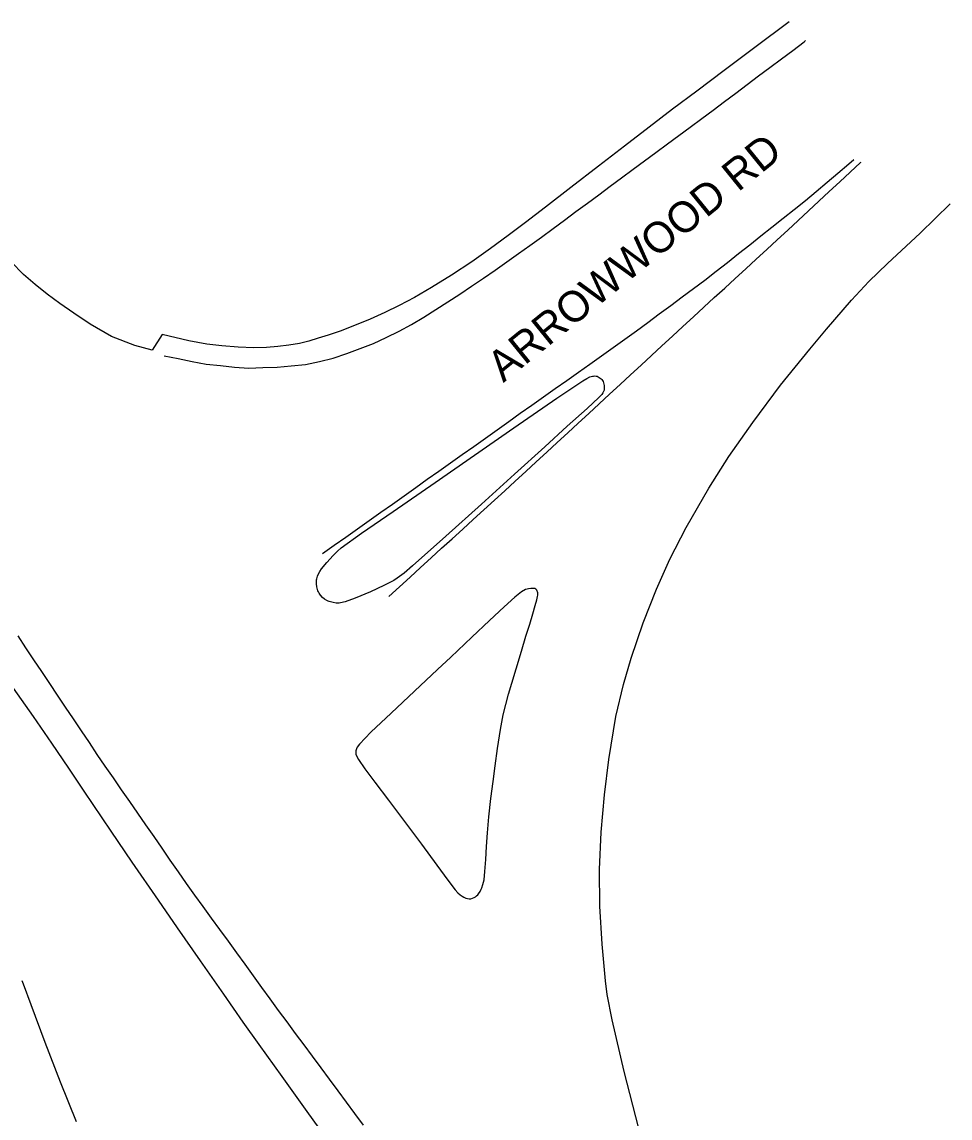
# Model space of a CAD drawing. Extents: x 1948091 to 1975253, y 787267 to 823306.
# Drawn here: x 1971639 to 1971801.5, y 795716.4 to 795908.5 of the extents above; entities that cross this region are included whole.
import ezdxf

# ---------------------------------------------------------------- set-up
doc = ezdxf.new("R2010")
doc.units = 0
for name, color, linetype in [('RD_EX_Conc', 7, 'Continuous'), ('RD_EX_Pavement_Markings', 7, 'Continuous'), ('RD_EX_Road', 7, 'Continuous'), ('RD_TX_RoadID', 7, 'Continuous')]:
    doc.layers.add(name, color=color, linetype=linetype)

msp = doc.modelspace()

# ---------------------------------------------------------------- linework, layer by layer
at = {"layer": 'RD_EX_Conc'}
for points in [[(1971718.21, 795832.59), (1971725.08, 795837.35), (1971732.66, 795842.55), (1971737.18, 795845.58), (1971737.88, 795846.01), (1971738.41, 795846.27), (1971738.63, 795846.35), (1971738.86, 795846.41), (1971739.08, 795846.44), (1971739.3, 795846.45), (1971739.51, 795846.43), (1971739.7, 795846.39), (1971739.89, 795846.31), (1971740.06, 795846.21), (1971740.4, 795845.95), (1971740.45, 795845.9), (1971740.49, 795845.84), (1971740.72, 795845.46), (1971740.81, 795845.26), (1971740.88, 795845.04), (1971740.92, 795844.79), (1971740.95, 795844.51), (1971740.95, 795844.22), (1971740.9, 795843.95), (1971740.82, 795843.7), (1971740.7, 795843.47), (1971740.53, 795843.23), (1971740.01, 795842.65), (1971737.94, 795840.76), (1971734.47, 795837.68), (1971730.55, 795834.05), (1971725.2, 795829.22), (1971719.42, 795824.01), (1971713.22, 795818.39), (1971707.33, 795813.17), (1971705.87, 795811.88), (1971704.69, 795811.02), (1971704.06, 795810.6), (1971702.33, 795809.71), (1971700, 795808.63), (1971697.32, 795807.51), (1971695.58, 795806.88), (1971694.76, 795806.68), (1971694.52, 795806.65), (1971694.26, 795806.64), (1971694, 795806.66), (1971693.45, 795806.74), (1971692.77, 795806.92), (1971692.57, 795807), (1971692.37, 795807.09), (1971691.97, 795807.35), (1971691.59, 795807.66), (1971691.26, 795808.03), (1971690.99, 795808.42), (1971690.88, 795808.63), (1971690.79, 795808.83), (1971690.71, 795809.04), (1971690.6, 795809.51), (1971690.55, 795810.01), (1971690.55, 795810.49), (1971690.57, 795810.71), (1971690.6, 795810.93), (1971690.66, 795811.14), (1971690.73, 795811.35), (1971690.91, 795811.77), (1971691.15, 795812.2), (1971691.44, 795812.65), (1971692.37, 795813.75), (1971693.47, 795814.99), (1971694.2, 795815.75), (1971694.85, 795816.32), (1971698.44, 795818.89), (1971703.97, 795822.7), (1971711.35, 795827.81)], [(1971718.93, 795755.73), (1971719.18, 795756.12), (1971719.4, 795756.52), (1971719.5, 795756.74), (1971719.7, 795757.33), (1971719.88, 795758.18), (1971720.04, 795759.64), (1971720.17, 795761.71), (1971720.31, 795763.98), (1971720.48, 795766.4), (1971720.74, 795769.23), (1971721.1, 795772.43), (1971721.46, 795775.4), (1971721.81, 795778.14), (1971722.25, 795781.19), (1971722.78, 795784.48), (1971723.26, 795787.06), (1971723.68, 795788.91), (1971724.17, 795790.69), (1971724.75, 795792.61), (1971725.52, 795795.14), (1971726.43, 795798.21), (1971727.23, 795800.86), (1971727.88, 795802.99), (1971728.4, 795804.79), (1971728.82, 795806.25), (1971729.1, 795807.25), (1971729.25, 795807.81), (1971729.29, 795808.04), (1971729.3, 795808.25), (1971729.29, 795808.44), (1971729.26, 795808.61), (1971729.21, 795808.76), (1971729.14, 795808.9), (1971729.04, 795809.02), (1971728.93, 795809.12), (1971728.79, 795809.19), (1971728.63, 795809.23), (1971728.46, 795809.24), (1971728.08, 795809.22), (1971727.67, 795809.18), (1971727.44, 795809.12), (1971727.17, 795809.01), (1971726.46, 795808.62), (1971725.3, 795807.72), (1971723.41, 795806.02), (1971720.86, 795803.63), (1971717.72, 795800.67), (1971714.04, 795797.19), (1971711.73, 795794.99), (1971707.71, 795791.2), (1971703.64, 795787.36), (1971700.08, 795784.01), (1971698.05, 795781.93), (1971697.67, 795781.42), (1971697.53, 795781.09), (1971697.45, 795780.77), (1971697.42, 795780.46), (1971697.45, 795780.17), (1971697.59, 795779.8), (1971697.89, 795779.25), (1971699.01, 795777.62), (1971700.78, 795775.25), (1971703.16, 795772.1), (1971705.95, 795768.41), (1971708.94, 795764.4), (1971711.64, 795760.75), (1971713.52, 795758.13), (1971714.8, 795756.43), (1971715.29, 795755.87), (1971715.68, 795755.52), (1971716.03, 795755.29), (1971716.36, 795755.11), (1971716.68, 795754.97), (1971716.99, 795754.89), (1971717.29, 795754.85), (1971717.58, 795754.86), (1971717.86, 795754.93), (1971718.13, 795755.05), (1971718.38, 795755.2), (1971718.59, 795755.36), (1971718.77, 795755.54)]]:
    msp.add_lwpolyline(points, close=True, dxfattribs=at)
at = {"layer": 'RD_EX_Pavement_Markings'}
for points in [[(1971663.89, 795849.99), (1971666.34, 795849.49), (1971668.78, 795848.99), (1971671.23, 795848.51), (1971673.71, 795848.27), (1971676.19, 795848.02), (1971678.67, 795847.83), (1971681.16, 795847.93), (1971683.64, 795848.02), (1971686.12, 795848.24), (1971688.61, 795848.48), (1971691.05, 795848.99), (1971693.47, 795849.59), (1971695.83, 795850.4), (1971698.17, 795851.26), (1971700.5, 795852.15), (1971702.76, 795853.21), (1971705.01, 795854.28), (1971707.19, 795855.49), (1971709.35, 795856.73), (1971711.46, 795858.07), (1971713.54, 795859.44), (1971715.63, 795860.8), (1971717.7, 795862.19), (1971719.76, 795863.59), (1971721.82, 795865), (1971723.87, 795866.43), (1971725.9, 795867.88), (1971727.93, 795869.33), (1971729.96, 795870.79), (1971731.97, 795872.26), (1971733.97, 795873.75), (1971735.98, 795875.24), (1971737.98, 795876.72), (1971739.98, 795878.21), (1971741.98, 795879.7), (1971743.98, 795881.18), (1971745.98, 795882.66), (1971747.98, 795884.14), (1971749.99, 795885.62), (1971751.99, 795887.1), (1971754, 795888.58), (1971756, 795890.06), (1971758, 795891.54), (1971760, 795893.02), (1971762, 795894.52), (1971763.99, 795896.02), (1971765.98, 795897.51), (1971767.97, 795899.01), (1971769.96, 795900.51), (1971771.95, 795902), (1971773.94, 795903.5), (1971775.92, 795905.01), (1971776.21, 795905.23)], [(1971691.61, 795815.34), (1971693.65, 795816.78), (1971695.69, 795818.23), (1971697.73, 795819.67), (1971699.77, 795821.12), (1971701.81, 795822.56), (1971703.84, 795824), (1971705.88, 795825.45), (1971707.92, 795826.89), (1971709.95, 795828.34), (1971711.99, 795829.78), (1971714.02, 795831.23), (1971716.06, 795832.68), (1971718.09, 795834.12), (1971720.13, 795835.57), (1971722.16, 795837.02), (1971724.2, 795838.46), (1971726.23, 795839.91), (1971728.27, 795841.35), (1971730.31, 795842.79), (1971732.34, 795844.23), (1971734.38, 795845.67), (1971736.42, 795847.11), (1971738.44, 795848.54), (1971740.48, 795849.99), (1971742.52, 795851.43), (1971744.56, 795852.87), (1971746.57, 795854.35), (1971748.57, 795855.83), (1971750.57, 795857.32), (1971752.57, 795858.8), (1971754.58, 795860.29), (1971756.58, 795861.77), (1971758.58, 795863.26), (1971760.54, 795864.79), (1971762.5, 795866.34), (1971764.45, 795867.89), (1971766.41, 795869.44), (1971768.36, 795870.98), (1971770.31, 795872.53), (1971772.26, 795874.08), (1971774.21, 795875.62), (1971776.16, 795877.17), (1971778.07, 795878.77), (1971779.97, 795880.38), (1971781.87, 795882), (1971783.77, 795883.61), (1971784.64, 795884.35)], [(1971703.23, 795807.83), (1971705.08, 795809.51), (1971706.92, 795811.2), (1971708.77, 795812.88), (1971710.62, 795814.57), (1971712.46, 795816.25), (1971714.31, 795817.93), (1971716.15, 795819.62), (1971718, 795821.3), (1971719.84, 795822.98), (1971721.69, 795824.67), (1971723.53, 795826.35), (1971725.36, 795828.04), (1971727.2, 795829.74), (1971729.04, 795831.43), (1971730.87, 795833.12), (1971732.7, 795834.81), (1971734.54, 795836.5), (1971736.37, 795838.2), (1971738.21, 795839.89), (1971740.04, 795841.58), (1971741.87, 795843.27), (1971743.71, 795844.96), (1971745.54, 795846.65), (1971747.38, 795848.34), (1971749.21, 795850.03), (1971751.04, 795851.73), (1971752.88, 795853.42), (1971754.71, 795855.11), (1971756.54, 795856.8), (1971758.38, 795858.49), (1971760.21, 795860.18), (1971762.04, 795861.86), (1971763.88, 795863.55), (1971765.72, 795865.23), (1971767.56, 795866.92), (1971769.39, 795868.6), (1971771.23, 795870.29), (1971773.06, 795871.97), (1971774.88, 795873.67), (1971776.7, 795875.37), (1971778.52, 795877.07), (1971780.34, 795878.77), (1971782.17, 795880.46), (1971784, 795882.15), (1971785.83, 795883.84), (1971785.94, 795883.93)], [(1971638.21, 795800.9), (1971639.6, 795798.82), (1971640.98, 795796.74), (1971642.37, 795794.67), (1971643.76, 795792.59), (1971645.15, 795790.51), (1971646.53, 795788.43), (1971647.92, 795786.36), (1971649.31, 795784.28), (1971650.7, 795782.2), (1971652.08, 795780.13), (1971653.5, 795778.07), (1971654.92, 795776.02), (1971656.35, 795773.96), (1971657.77, 795771.91), (1971659.19, 795769.86), (1971660.61, 795767.8), (1971662.03, 795765.75), (1971663.46, 795763.7), (1971664.88, 795761.64), (1971666.3, 795759.59), (1971667.72, 795757.54), (1971669.18, 795755.5), (1971670.65, 795753.48), (1971672.11, 795751.46), (1971673.58, 795749.44), (1971675.05, 795747.42), (1971676.51, 795745.4), (1971677.98, 795743.38), (1971679.45, 795741.35), (1971680.92, 795739.33), (1971682.39, 795737.31), (1971683.85, 795735.29), (1971685.34, 795733.28), (1971686.82, 795731.27), (1971688.31, 795729.26), (1971689.8, 795727.25), (1971691.28, 795725.24), (1971692.77, 795723.23), (1971694.25, 795721.22), (1971695.74, 795719.21), (1971697.22, 795717.21), (1971698.71, 795715.2)]]:
    msp.add_lwpolyline(points, dxfattribs=at)
at = {"layer": 'RD_EX_Road'}
for points in [[(1971773.33, 795908.48), (1971767.3, 795903.98), (1971761.92, 795899.96), (1971757.15, 795896.37), (1971752.91, 795893.18), (1971748.82, 795890.07), (1971744.51, 795886.74), (1971739.95, 795883.21), (1971735.11, 795879.48), (1971730.63, 795876.03), (1971727.13, 795873.35), (1971724.1, 795871.05), (1971721.01, 795868.77), (1971717.74, 795866.46), (1971714.18, 795864.1), (1971710.71, 795861.93), (1971707.72, 795860.21), (1971705.04, 795858.79), (1971702.49, 795857.56), (1971699.94, 795856.42), (1971697.22, 795855.29), (1971694.67, 795854.3), (1971692.59, 795853.59), (1971690.83, 795853.06), (1971689.19, 795852.57), (1971687.54, 795852.15), (1971685.7, 795851.83), (1971683.77, 795851.6), (1971681.81, 795851.44), (1971679.57, 795851.4), (1971676.82, 795851.5), (1971673.95, 795851.73), (1971671.36, 795852.03), (1971668.18, 795852.63), (1971663.54, 795853.73), (1971661.78, 795850.99), (1971658.72, 795851.77), (1971654.62, 795853.39), (1971650.93, 795855.54), (1971648.03, 795857.45), (1971645.62, 795859.17), (1971643.38, 795860.8), (1971641.27, 795862.45), (1971639.23, 795864.25), (1971637.08, 795866.46)], [(1971746.98, 795714.61), (1971745.95, 795718.68), (1971744.44, 795724.61), (1971742.34, 795733.65), (1971741.44, 795738.06), (1971741.15, 795740.48), (1971740.59, 795746.9), (1971740.15, 795753.55), (1971740.09, 795759.95), (1971740.42, 795766.52), (1971740.97, 795773.03), (1971741.74, 795779.27), (1971742.95, 795786.76), (1971744.28, 795792.37), (1971745.64, 795797.03), (1971747.75, 795803.17), (1971750.1, 795809.08), (1971752.42, 795814.33), (1971755.3, 795819.92), (1971759.24, 795826.8), (1971762.73, 795832.35), (1971766.94, 795838.28), (1971771.79, 795844.84), (1971776.94, 795851.14), (1971779.87, 795854.67), (1971784.26, 795859.72), (1971787.28, 795863.02), (1971790.54, 795866.13), (1971796.26, 795871.48), (1971801.5, 795876.62)], [(1971693.86, 795710.69), (1971688.89, 795717.58), (1971684.51, 795723.68), (1971680.48, 795729.31), (1971677.72, 795733.24), (1971674.31, 795738.12), (1971670.25, 795743.95), (1971666.22, 795749.76), (1971662.88, 795754.58), (1971658.27, 795761.26), (1971654.56, 795766.72), (1971649.88, 795773.7), (1971647.17, 795777.74), (1971644.2, 795782.09), (1971640.98, 795786.76), (1971637.5, 795791.75)], [(1971648.49, 795715.79), (1971645.68, 795722.74), (1971643, 795729.69), (1971640.57, 795736.24), (1971639.23, 795739.89), (1971639.01, 795740.48)]]:
    msp.add_lwpolyline(points, dxfattribs=at)

# ---------------------------------------------------------------- texts
at = {"layer": 'RD_TX_RoadID'}
msp.add_text('ARROWWOOD RD', height=5.4, rotation=39.0773, dxfattribs=at).set_placement((1971723.27, 795845.2))

doc.saveas('drawing.dxf')
